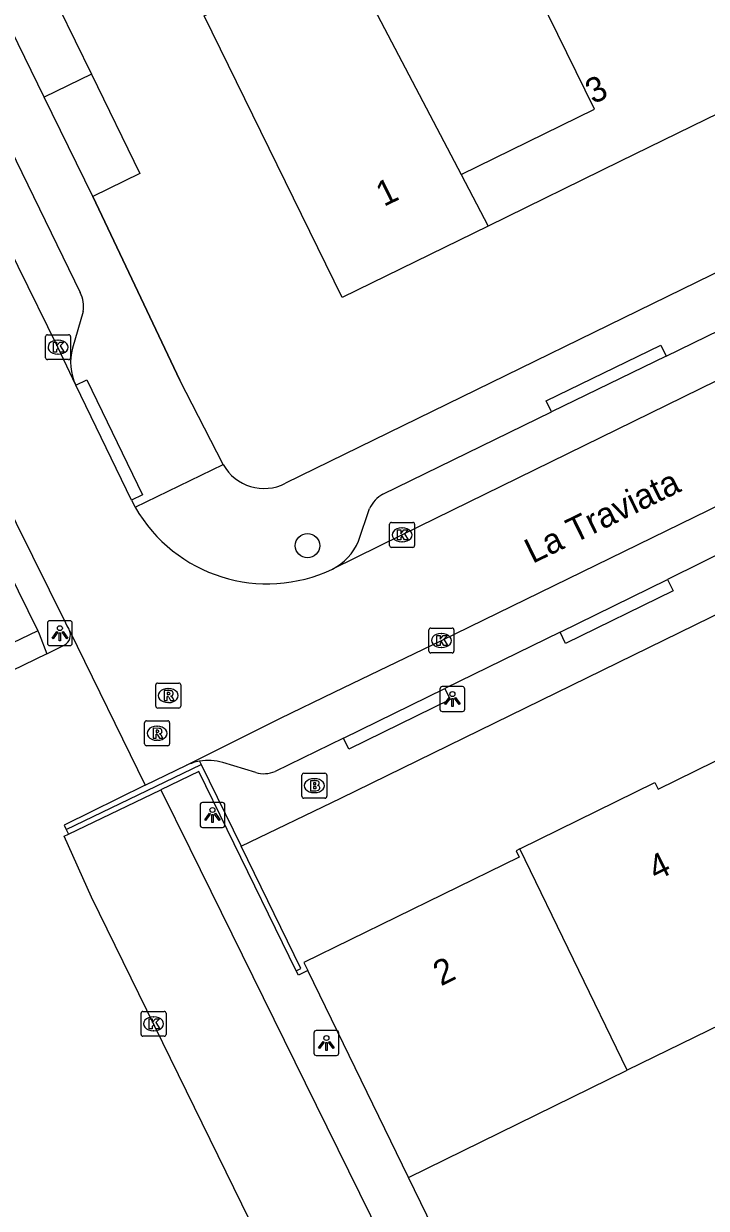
# Model space of a CAD drawing. Extents: x 160457 to 162082, y 388340 to 389736.
# Drawn here: x 161094.93 to 161122.29, y 388845.83 to 388893.3 of the extents above; entities that cross this region are included whole.
import ezdxf

# ---------------------------------------------------------------- set-up
doc = ezdxf.new("R2010")
doc.units = 0
for name, color, linetype in [('IMGEO_Boom', 7, 'Continuous'), ('IMGEO_Brandkraan', 7, 'Continuous'), ('IMGEO_Haag', 7, 'Continuous'), ('IMGEO_Kolk', 7, 'Continuous'), ('IMGEO_Lichtpunt', 7, 'Continuous'), ('IMGEO_Muur', 7, 'Continuous'), ('IMGEO_Openbare_ruimte_label', 7, 'Continuous'), ('IMGEO_Pand', 7, 'Continuous'), ('IMGEO_Pand_nummerreeks', 7, 'Continuous'), ('IMGEO_Parkeervlak_open', 7, 'Continuous'), ('IMGEO_Rijbaan_lokaal_open', 7, 'Continuous'), ('IMGEO_Rioolput', 7, 'Continuous'), ('IMGEO_Verkeerseiland_open', 7, 'Continuous'), ('IMGEO_Voetpad_open', 7, 'Continuous')]:
    doc.layers.add(name, color=color, linetype=linetype)

msp = doc.modelspace()

# ---------------------------------------------------------------- linework, layer by layer
at = {"layer": 'IMGEO_Boom'}
msp.add_circle((161106.306, 388872.381), 0.489, dxfattribs=at)
at = {"layer": 'IMGEO_Brandkraan'}
for p, q in [((161106.079, 388862.338), (161106.079, 388863.19)), ((161106.154, 388863.264), (161107.006, 388863.264)), ((161106.567, 388863.044), (161106.592, 388863.044)), ((161107.08, 388863.19), (161107.08, 388862.338)), ((161106.59, 388862.484), (161106.565, 388862.484)), ((161107.006, 388862.264), (161106.154, 388862.264))]:
    msp.add_line(p, q, dxfattribs=at)
for points in [[(161106.079, 388862.338), (161106.079, 388863.19)], [(161106.154, 388863.264), (161107.006, 388863.264)], [(161106.427, 388862.964), (161106.427, 388862.564), (161106.64, 388862.564)], [(161106.658, 388862.964), (161106.427, 388862.964)], [(161106.606, 388862.883), (161106.552, 388862.883), (161106.552, 388862.807)], [(161107.08, 388863.19), (161107.08, 388862.338)], [(161106.552, 388862.807), (161106.605, 388862.807)], [(161106.614, 388862.731), (161106.552, 388862.731), (161106.552, 388862.65)], [(161106.552, 388862.65), (161106.614, 388862.65)], [(161107.006, 388862.264), (161106.154, 388862.264)]]:
    msp.add_lwpolyline(points, dxfattribs=at)
for centre, radius, start, end in [((161106.156, 388863.188), 0.0765, 91.552, 178.448), ((161106.156, 388863.188), 0.0765, 91.552, 178.448), ((161106.607, 388862.845), 0.0379, 267.8285, 90.9355), ((161106.662, 388862.819), 0.145, 59.4692, 91.5367), ((161106.687, 388862.866), 0.0922, 285.5137, 58.1501), ((161107.004, 388863.188), 0.0765, 1.552, 88.448), ((161107.004, 388863.188), 0.0765, 1.552, 88.448), ((161106.615, 388862.69), 0.0404, 269.8759, 90.5077), ((161106.646, 388862.815), 0.251, 268.6676, 293.5347), ((161106.692, 388862.674), 0.105, 301.3115, 78.989), ((161106.156, 388862.34), 0.0765, 181.552, 268.448), ((161106.156, 388862.34), 0.0765, 181.552, 268.448), ((161107.004, 388862.34), 0.0765, 271.552, 358.448), ((161107.004, 388862.34), 0.0765, 271.552, 358.448)]:
    msp.add_arc(centre, radius, start, end, dxfattribs=at)
for centre, major_axis, ratio, start_param, end_param in [((161106.566, 388862.764), (-0.387, 0.002), 0.722429, 4.712389, 7.853982), ((161106.591, 388862.764), (-0.39, 0.002), 0.717154, 1.570796, 4.712389)]:
    msp.add_ellipse(centre, major_axis=major_axis, ratio=ratio, start_param=start_param, end_param=end_param, dxfattribs=at)
at = {"layer": 'IMGEO_Haag'}
for points in [[(161106.316, 388855.351), (161105.942, 388855.168), (161105.853, 388855.35)], [(161114.549, 388838.451), (161110.35, 388847.067)]]:
    msp.add_lwpolyline(points, dxfattribs=at)
at = {"layer": 'IMGEO_Kolk'}
for p, q in [((161095.808, 388879.91), (161095.808, 388880.762)), ((161095.883, 388880.836), (161096.735, 388880.836)), ((161096.296, 388880.616), (161096.321, 388880.616)), ((161096.809, 388880.762), (161096.809, 388879.91)), ((161096.319, 388880.056), (161096.294, 388880.056)), ((161096.735, 388879.836), (161095.883, 388879.836)), ((161109.597, 388872.388), (161109.597, 388873.24)), ((161109.672, 388873.314), (161110.524, 388873.314)), ((161110.085, 388873.094), (161110.11, 388873.094)), ((161110.598, 388873.24), (161110.598, 388872.388)), ((161110.108, 388872.534), (161110.083, 388872.534)), ((161110.524, 388872.314), (161109.672, 388872.314)), ((161111.247, 388869.081), (161112.099, 388869.081)), ((161111.172, 388868.155), (161111.172, 388869.007)), ((161111.66, 388868.861), (161111.685, 388868.861)), ((161112.173, 388869.007), (161112.173, 388868.155)), ((161111.683, 388868.301), (161111.658, 388868.301)), ((161112.099, 388868.081), (161111.247, 388868.081)), ((161099.639, 388852.794), (161099.639, 388853.646)), ((161099.714, 388853.72), (161100.566, 388853.72)), ((161100.127, 388853.5), (161100.152, 388853.5)), ((161100.64, 388853.646), (161100.64, 388852.794)), ((161100.15, 388852.94), (161100.125, 388852.94)), ((161100.566, 388852.72), (161099.714, 388852.72))]:
    msp.add_line(p, q, dxfattribs=at)
for points in [[(161095.808, 388879.91), (161095.808, 388880.762)], [(161095.883, 388880.836), (161096.735, 388880.836)], [(161096.129, 388880.536), (161096.252, 388880.536), (161096.252, 388880.385), (161096.382, 388880.536), (161096.546, 388880.536), (161096.4, 388880.385), (161096.553, 388880.136), (161096.401, 388880.136), (161096.316, 388880.3), (161096.252, 388880.233), (161096.252, 388880.136), (161096.129, 388880.136), (161096.129, 388880.536)], [(161096.809, 388880.762), (161096.809, 388879.91)], [(161096.735, 388879.836), (161095.883, 388879.836)], [(161109.597, 388872.388), (161109.597, 388873.24)], [(161109.672, 388873.314), (161110.524, 388873.314)], [(161109.918, 388873.014), (161110.041, 388873.014), (161110.041, 388872.863), (161110.171, 388873.014), (161110.335, 388873.014), (161110.189, 388872.863), (161110.342, 388872.614), (161110.19, 388872.614), (161110.105, 388872.778), (161110.041, 388872.711), (161110.041, 388872.614), (161109.918, 388872.614), (161109.918, 388873.014)], [(161110.598, 388873.24), (161110.598, 388872.388)], [(161110.524, 388872.314), (161109.672, 388872.314)], [(161111.247, 388869.081), (161112.099, 388869.081)], [(161111.172, 388868.155), (161111.172, 388869.007)], [(161111.493, 388868.781), (161111.616, 388868.781), (161111.616, 388868.63), (161111.746, 388868.781), (161111.91, 388868.781), (161111.764, 388868.63), (161111.917, 388868.381), (161111.765, 388868.381), (161111.68, 388868.545), (161111.616, 388868.478), (161111.616, 388868.381), (161111.493, 388868.381), (161111.493, 388868.781)], [(161112.173, 388869.007), (161112.173, 388868.155)], [(161112.099, 388868.081), (161111.247, 388868.081)], [(161099.639, 388852.794), (161099.639, 388853.646)], [(161099.714, 388853.72), (161100.566, 388853.72)], [(161099.96, 388853.42), (161100.083, 388853.42), (161100.083, 388853.269), (161100.213, 388853.42), (161100.377, 388853.42), (161100.231, 388853.269), (161100.384, 388853.02), (161100.232, 388853.02), (161100.147, 388853.184), (161100.083, 388853.117), (161100.083, 388853.02), (161099.96, 388853.02), (161099.96, 388853.42)], [(161100.64, 388853.646), (161100.64, 388852.794)], [(161100.566, 388852.72), (161099.714, 388852.72)]]:
    msp.add_lwpolyline(points, dxfattribs=at)
for centre, start, end in [((161095.885, 388880.76), 91.552, 178.448), ((161095.885, 388880.76), 91.552, 178.448), ((161096.733, 388880.76), 1.552, 88.448), ((161096.733, 388880.76), 1.552, 88.448), ((161095.885, 388879.912), 181.552, 268.448), ((161095.885, 388879.912), 181.552, 268.448), ((161096.733, 388879.912), 271.552, 358.448), ((161096.733, 388879.912), 271.552, 358.448), ((161109.674, 388873.238), 91.552, 178.448), ((161109.674, 388873.238), 91.552, 178.448), ((161110.522, 388873.238), 1.552, 88.448), ((161110.522, 388873.238), 1.552, 88.448), ((161109.674, 388872.39), 181.552, 268.448), ((161109.674, 388872.39), 181.552, 268.448), ((161110.522, 388872.39), 271.552, 358.448), ((161110.522, 388872.39), 271.552, 358.448), ((161111.249, 388869.005), 91.552, 178.448), ((161111.249, 388869.005), 91.552, 178.448), ((161112.097, 388869.005), 1.552, 88.448), ((161112.097, 388869.005), 1.552, 88.448), ((161111.249, 388868.157), 181.552, 268.448), ((161111.249, 388868.157), 181.552, 268.448), ((161112.097, 388868.157), 271.552, 358.448), ((161112.097, 388868.157), 271.552, 358.448), ((161099.716, 388853.644), 91.552, 178.448), ((161099.716, 388853.644), 91.552, 178.448), ((161100.564, 388853.644), 1.552, 88.448), ((161100.564, 388853.644), 1.552, 88.448), ((161099.716, 388852.796), 181.552, 268.448), ((161099.716, 388852.796), 181.552, 268.448), ((161100.564, 388852.796), 271.552, 358.448), ((161100.564, 388852.796), 271.552, 358.448)]:
    msp.add_arc(centre, 0.0765, start, end, dxfattribs=at)
for centre, major_axis, ratio, start_param, end_param in [((161096.295, 388880.336), (-0.387, 0.002), 0.722429, 4.712389, 7.853982), ((161096.32, 388880.336), (-0.39, 0.002), 0.717154, 1.570796, 4.712389), ((161110.084, 388872.814), (-0.387, 0.002), 0.722429, 4.712389, 7.853982), ((161110.109, 388872.814), (-0.39, 0.002), 0.717154, 1.570796, 4.712389), ((161111.659, 388868.581), (-0.387, 0.002), 0.722429, 4.712389, 7.853982), ((161111.684, 388868.581), (-0.39, 0.002), 0.717154, 1.570796, 4.712389), ((161100.126, 388853.22), (-0.387, 0.002), 0.722429, 4.712389, 7.853982), ((161100.151, 388853.22), (-0.39, 0.002), 0.717154, 1.570796, 4.712389)]:
    msp.add_ellipse(centre, major_axis=major_axis, ratio=ratio, start_param=start_param, end_param=end_param, dxfattribs=at)
at = {"layer": 'IMGEO_Lichtpunt'}
for p, q in [((161095.885, 388869.278), (161095.885, 388868.471)), ((161095.885, 388869.278), (161095.885, 388868.471)), ((161096.787, 388869.373), (161095.979, 388869.373)), ((161096.787, 388869.373), (161095.979, 388869.373)), ((161096.881, 388868.471), (161096.881, 388869.278)), ((161096.881, 388868.471), (161096.881, 388869.278)), ((161095.979, 388868.377), (161096.787, 388868.377)), ((161095.979, 388868.377), (161096.787, 388868.377)), ((161112.516, 388866.733), (161111.708, 388866.733)), ((161112.516, 388866.733), (161111.708, 388866.733)), ((161111.614, 388866.638), (161111.614, 388865.831)), ((161111.614, 388866.638), (161111.614, 388865.831)), ((161112.61, 388865.831), (161112.61, 388866.638)), ((161112.61, 388865.831), (161112.61, 388866.638)), ((161111.708, 388865.737), (161112.516, 388865.737)), ((161111.708, 388865.737), (161112.516, 388865.737)), ((161101.999, 388861.993), (161101.999, 388861.186)), ((161101.999, 388861.993), (161101.999, 388861.186)), ((161102.901, 388862.088), (161102.093, 388862.088)), ((161102.901, 388862.088), (161102.093, 388862.088)), ((161102.995, 388861.186), (161102.995, 388861.993)), ((161102.995, 388861.186), (161102.995, 388861.993)), ((161102.093, 388861.092), (161102.901, 388861.092)), ((161102.093, 388861.092), (161102.901, 388861.092)), ((161107.467, 388852.948), (161106.659, 388852.948)), ((161107.467, 388852.948), (161106.659, 388852.948)), ((161106.565, 388852.853), (161106.565, 388852.046)), ((161106.565, 388852.853), (161106.565, 388852.046)), ((161107.561, 388852.046), (161107.561, 388852.853)), ((161107.561, 388852.046), (161107.561, 388852.853)), ((161106.659, 388851.952), (161107.467, 388851.952)), ((161106.659, 388851.952), (161107.467, 388851.952))]:
    msp.add_line(p, q, dxfattribs=at)
for points in [[(161096.259, 388868.942), (161096.298, 388868.914), (161096.11, 388868.652), (161096.072, 388868.679), (161096.259, 388868.942)], [(161096.361, 388868.894), (161096.408, 388868.894), (161096.408, 388868.572), (161096.361, 388868.572), (161096.361, 388868.894)], [(161096.471, 388868.914), (161096.509, 388868.941), (161096.696, 388868.679), (161096.657, 388868.651), (161096.471, 388868.914)], [(161111.988, 388866.302), (161112.027, 388866.274), (161111.839, 388866.012), (161111.801, 388866.039), (161111.988, 388866.302)], [(161112.09, 388866.254), (161112.137, 388866.254), (161112.137, 388865.932), (161112.09, 388865.932), (161112.09, 388866.254)], [(161112.2, 388866.274), (161112.238, 388866.301), (161112.425, 388866.039), (161112.386, 388866.011), (161112.2, 388866.274)], [(161102.373, 388861.657), (161102.412, 388861.629), (161102.224, 388861.367), (161102.186, 388861.394), (161102.373, 388861.657)], [(161102.475, 388861.609), (161102.522, 388861.609), (161102.522, 388861.287), (161102.475, 388861.287), (161102.475, 388861.609)], [(161102.585, 388861.629), (161102.623, 388861.656), (161102.81, 388861.394), (161102.771, 388861.366), (161102.585, 388861.629)], [(161106.939, 388852.517), (161106.978, 388852.489), (161106.79, 388852.227), (161106.752, 388852.254), (161106.939, 388852.517)], [(161107.041, 388852.469), (161107.088, 388852.469), (161107.088, 388852.147), (161107.041, 388852.147), (161107.041, 388852.469)], [(161107.151, 388852.489), (161107.189, 388852.516), (161107.376, 388852.254), (161107.337, 388852.226), (161107.151, 388852.489)]]:
    msp.add_lwpolyline(points, dxfattribs=at)
for centre in [(161096.384, 388869.076), (161112.113, 388866.436), (161102.498, 388861.791), (161107.064, 388852.651)]:
    msp.add_circle(centre, 0.0994, dxfattribs=at)
for centre, start, end in [((161095.979, 388869.278), 90, 180), ((161095.979, 388869.278), 90, 180), ((161096.787, 388869.278), 0, 90), ((161096.787, 388869.278), 0, 90), ((161095.979, 388868.471), 180, 270), ((161095.979, 388868.471), 180, 270), ((161096.787, 388868.471), 270, 0), ((161096.787, 388868.471), 270, 360), ((161111.708, 388866.638), 90, 180), ((161111.708, 388866.638), 90, 180), ((161112.516, 388866.638), 0, 90), ((161112.516, 388866.638), 0, 90), ((161111.708, 388865.831), 180, 270), ((161111.708, 388865.831), 180, 270), ((161112.516, 388865.831), 270, 0), ((161112.516, 388865.831), 270, 360), ((161102.093, 388861.993), 90, 180), ((161102.093, 388861.993), 90, 180), ((161102.901, 388861.993), 0, 90), ((161102.901, 388861.993), 0, 90), ((161102.093, 388861.186), 180, 270), ((161102.093, 388861.186), 180, 270), ((161102.901, 388861.186), 270, 0), ((161102.901, 388861.186), 270, 360), ((161106.659, 388852.853), 90, 180), ((161106.659, 388852.853), 90, 180), ((161107.467, 388852.853), 0, 90), ((161107.467, 388852.853), 0, 90), ((161106.659, 388852.046), 180, 270), ((161106.659, 388852.046), 180, 270), ((161107.467, 388852.046), 270, 0), ((161107.467, 388852.046), 270, 360)]:
    msp.add_arc(centre, 0.0946, start, end, dxfattribs=at)
at = {"layer": 'IMGEO_Muur'}
for points in [[(161097.699, 388886.376), (161101.196, 388879.021)], [(161096.641, 388861.007), (161102.049, 388863.609)], [(161102.049, 388863.609), (161103.646, 388860.337)], [(161105.853, 388855.35), (161103.089, 388861.005), (161101.947, 388863.331), (161100.432, 388862.603)], [(161096.73, 388860.823), (161100.432, 388862.603)], [(161096.641, 388861.007), (161096.73, 388860.823)], [(161105.853, 388855.35), (161106.036, 388855.44), (161103.646, 388860.337)]]:
    msp.add_lwpolyline(points, dxfattribs=at)
at = {"layer": 'IMGEO_Pand'}
for points in [[(161112.458, 388887.262), (161117.8, 388889.877), (161113.384, 388898.892)], [(161095.036, 388896.627), (161097.647, 388891.282)], [(161113.543, 388885.191), (161107.695, 388882.329), (161102.17, 388893.621), (161107.708, 388896.331)], [(161107.708, 388896.331), (161112.458, 388887.262)], [(161095.757, 388890.351), (161093.149, 388895.689)], [(161097.647, 388891.282), (161095.757, 388890.351)], [(161097.647, 388891.282), (161099.592, 388887.301), (161097.699, 388886.376)], [(161124.681, 388890.642), (161122.734, 388889.689), (161122.261, 388889.457), (161118.828, 388887.777), (161113.543, 388885.191)], [(161097.699, 388886.376), (161095.757, 388890.351)], [(161112.458, 388887.262), (161113.543, 388885.191)], [(161114.813, 388860.23), (161120.227, 388862.894), (161120.359, 388862.627), (161123.38, 388864.104), (161123.258, 388864.353), (161123.428, 388864.436)], [(161114.813, 388860.23), (161114.665, 388860.157), (161114.789, 388859.903), (161111.728, 388858.406), (161106.155, 388855.681), (161106.316, 388855.351)], [(161119.122, 388851.358), (161114.813, 388860.23)], [(161110.35, 388847.067), (161106.316, 388855.351)], [(161127.742, 388855.575), (161119.122, 388851.358)], [(161110.35, 388847.067), (161119.122, 388851.358)]]:
    msp.add_lwpolyline(points, dxfattribs=at)
at = {"layer": 'IMGEO_Parkeervlak_open'}
for points in [[(161087.184, 388885.864), (161095.502, 388868.964)], [(161095.502, 388868.964), (161090.764, 388866.697)], [(161100.432, 388862.603), (161101.593, 388860.247), (161106.215, 388850.86), (161112.738, 388837.588)]]:
    msp.add_lwpolyline(points, dxfattribs=at)
at = {"layer": 'IMGEO_Rijbaan_lokaal_open'}
for points in [[(161097.019, 388878.812), (161096.308, 388880.335), (161091.519, 388890.034), (161088.6, 388896.027), (161086.939, 388899.524), (161086.153, 388901.081)], [(161086.153, 388890.371), (161088.014, 388886.618), (161096.61, 388869.291), (161096.668, 388869.169), (161096.743, 388869.041), (161096.773, 388868.98)], [(161134.988, 388884.987), (161132.62, 388883.845), (161110.099, 388872.813), (161107.311, 388871.445)], [(161101.463, 388863.583), (161105.225, 388865.467), (161107.374, 388866.505), (161111.672, 388868.581), (161133.643, 388879.309)], [(161099.25, 388874.207), (161097.019, 388878.812)], [(161099.25, 388874.207), (161099.4, 388873.927)], [(161096.773, 388868.98), (161099.804, 388862.782)], [(161095.86, 388868.051), (161096.586, 388868.41)], [(161095.86, 388868.051), (161091.205, 388865.787)], [(161099.804, 388862.782), (161101.463, 388863.583)], [(161101.981, 388863.745), (161102.049, 388863.609)], [(161099.804, 388862.782), (161096.558, 388861.179), (161096.641, 388861.007)], [(161108.744, 388835.625), (161097.653, 388858.301), (161096.551, 388860.737), (161096.73, 388860.823)]]:
    msp.add_lwpolyline(points, dxfattribs=at)
for centre, radius, start, end in [((161104.694, 388876.953), 6.098, 209.7482, 295.4143), ((161096.339, 388868.807), 0.467, 301.867, 21.8068), ((161102.34, 388861.689), 2.087, 99.8957, 114.8376)]:
    msp.add_arc(centre, radius, start, end, dxfattribs=at)
at = {"layer": 'IMGEO_Rioolput'}
for p, q in [((161100.227, 388865.948), (161100.227, 388866.8)), ((161100.302, 388866.874), (161101.154, 388866.874)), ((161101.228, 388866.8), (161101.228, 388865.948)), ((161100.715, 388866.654), (161100.74, 388866.654)), ((161101.154, 388865.874), (161100.302, 388865.874)), ((161100.738, 388866.094), (161100.713, 388866.094)), ((161099.779, 388864.437), (161099.779, 388865.289)), ((161099.854, 388865.363), (161100.706, 388865.363)), ((161100.78, 388865.289), (161100.78, 388864.437)), ((161100.267, 388865.143), (161100.292, 388865.143)), ((161100.706, 388864.363), (161099.854, 388864.363)), ((161100.29, 388864.583), (161100.265, 388864.583))]:
    msp.add_line(p, q, dxfattribs=at)
for points in [[(161100.227, 388865.948), (161100.227, 388866.8)], [(161100.302, 388866.874), (161101.154, 388866.874)], [(161101.228, 388866.8), (161101.228, 388865.948)], [(161100.816, 388866.572), (161100.564, 388866.574), (161100.564, 388866.174)], [(161100.564, 388866.174), (161100.688, 388866.174), (161100.688, 388866.336), (161100.699, 388866.336)], [(161100.742, 388866.493), (161100.688, 388866.493), (161100.688, 388866.412)], [(161100.688, 388866.412), (161100.74, 388866.412)], [(161100.746, 388866.307), (161100.817, 388866.174), (161100.957, 388866.174), (161100.892, 388866.3)], [(161101.154, 388865.874), (161100.302, 388865.874)], [(161099.779, 388864.437), (161099.779, 388865.289)], [(161099.854, 388865.363), (161100.706, 388865.363)], [(161100.78, 388865.289), (161100.78, 388864.437)], [(161100.368, 388865.061), (161100.116, 388865.063), (161100.116, 388864.663)], [(161100.116, 388864.663), (161100.24, 388864.663), (161100.24, 388864.825), (161100.251, 388864.825)], [(161100.294, 388864.982), (161100.24, 388864.982), (161100.24, 388864.901)], [(161100.24, 388864.901), (161100.292, 388864.901)], [(161100.298, 388864.796), (161100.369, 388864.663), (161100.509, 388864.663), (161100.444, 388864.789)], [(161100.706, 388864.363), (161099.854, 388864.363)]]:
    msp.add_lwpolyline(points, dxfattribs=at)
for centre, radius, start, end in [((161100.304, 388866.798), 0.0765, 91.552, 178.448), ((161100.304, 388866.798), 0.0765, 91.552, 178.448), ((161101.152, 388866.798), 0.0765, 1.552, 88.448), ((161101.152, 388866.798), 0.0765, 1.552, 88.448), ((161100.698, 388866.283), 0.0533, 26.0293, 88.6989), ((161100.724, 388866.601), 0.19, 274.7715, 282.9687), ((161100.748, 388866.397), 0.0964, 77.0061, 93.1865), ((161100.762, 388866.454), 0.0378, 276.6634, 79.6772), ((161100.815, 388866.462), 0.109, 350.3612, 89.416), ((161100.813, 388866.462), 0.112, 277.5842, 350.9817), ((161100.797, 388866.247), 0.108, 29.5134, 73.7905), ((161100.304, 388865.95), 0.0765, 181.552, 268.448), ((161100.304, 388865.95), 0.0765, 181.552, 268.448), ((161101.152, 388865.95), 0.0765, 271.552, 358.448), ((161101.152, 388865.95), 0.0765, 271.552, 358.448), ((161099.856, 388865.287), 0.0765, 91.552, 178.448), ((161099.856, 388865.287), 0.0765, 91.552, 178.448), ((161100.704, 388865.287), 0.0765, 1.552, 88.448), ((161100.704, 388865.287), 0.0765, 1.552, 88.448), ((161100.25, 388864.772), 0.0533, 26.0293, 88.6989), ((161100.276, 388865.09), 0.19, 274.7715, 282.9687), ((161100.3, 388864.886), 0.0964, 77.0061, 93.1865), ((161100.314, 388864.943), 0.0378, 276.6634, 79.6772), ((161100.367, 388864.951), 0.109, 350.3612, 89.416), ((161100.365, 388864.951), 0.112, 277.5842, 350.9817), ((161100.349, 388864.736), 0.108, 29.5134, 73.7905), ((161099.856, 388864.439), 0.0765, 181.552, 268.448), ((161099.856, 388864.439), 0.0765, 181.552, 268.448), ((161100.704, 388864.439), 0.0765, 271.552, 358.448), ((161100.704, 388864.439), 0.0765, 271.552, 358.448)]:
    msp.add_arc(centre, radius, start, end, dxfattribs=at)
for centre, major_axis, ratio, start_param, end_param in [((161100.714, 388866.374), (-0.387, 0.002), 0.722429, 4.712389, 7.853982), ((161100.739, 388866.374), (-0.39, 0.002), 0.717154, 1.570796, 4.712389), ((161100.266, 388864.863), (-0.387, 0.002), 0.722429, 4.712389, 7.853982), ((161100.291, 388864.863), (-0.39, 0.002), 0.717154, 1.570796, 4.712389)]:
    msp.add_ellipse(centre, major_axis=major_axis, ratio=ratio, start_param=start_param, end_param=end_param, dxfattribs=at)
at = {"layer": 'IMGEO_Verkeerseiland_open'}
msp.add_lwpolyline([(161095.502, 388868.964), (161095.555, 388868.852), (161095.86, 388868.051)], dxfattribs=at)
at = {"layer": 'IMGEO_Voetpad_open'}
for points in [[(161088.84, 388899.671), (161090.19, 388896.94), (161097.197, 388882.521)], [(161102.926, 388875.63), (161101.196, 388879.021), (161097.699, 388886.376)], [(161127.179, 388885.52), (161105.429, 388874.881)], [(161120.683, 388879.971), (161131.438, 388885.228)], [(161097.314, 388881.762), (161096.885, 388880.299)], [(161116.083, 388877.741), (161115.865, 388878.19), (161120.465, 388880.42), (161120.683, 388879.971)], [(161120.683, 388879.971), (161116.083, 388877.741)], [(161103.646, 388860.337), (161107.635, 388862.268), (161143.445, 388879.77)], [(161097.019, 388878.812), (161097.468, 388879.03), (161099.699, 388874.425), (161099.25, 388874.207)], [(161109.33, 388874.452), (161116.083, 388877.741)], [(161099.4, 388873.927), (161102.926, 388875.63)], [(161108.352, 388872.558), (161108.794, 388873.871)], [(161124.799, 388873.044), (161120.736, 388871.025)], [(161116.424, 388868.914), (161120.736, 388871.025)], [(161120.736, 388871.025), (161120.955, 388870.576), (161116.643, 388868.465), (161116.424, 388868.914)], [(161116.424, 388868.914), (161111.806, 388866.66)], [(161107.744, 388864.674), (161111.806, 388866.66)], [(161111.806, 388866.66), (161112.025, 388866.211), (161107.963, 388864.225), (161107.744, 388864.674)], [(161107.744, 388864.674), (161105.007, 388863.336)], [(161104.23, 388863.29), (161102.914, 388863.691)]]:
    msp.add_lwpolyline(points, dxfattribs=at)
for centre, radius, start, end in [((161096.134, 388881.969), 1.198, 350.0649, 27.4615), ((161099.047, 388879.744), 2.232, 165.6133, 204.6852), ((161104.57, 388876.566), 1.891, 209.6575, 297.0238), ((161109.956, 388873.337), 1.278, 119.2991, 155.3149), ((161106.232, 388873.497), 2.319, 297.7279, 336.101), ((161102.33, 388861.692), 2.082, 73.7181, 99.657), ((161104.554, 388864.406), 1.162, 253.8262, 292.95)]:
    msp.add_arc(centre, radius, start, end, dxfattribs=at)

# ---------------------------------------------------------------- texts
at = {"layer": 'IMGEO_Openbare_ruimte_label'}
msp.add_text('La Traviata', height=1, rotation=26.0524, dxfattribs=at).set_placement((161115.324, 388871.647))
at = {"layer": 'IMGEO_Pand_nummerreeks'}
for s, rotation, p in [('3', 26.0753, (161117.756, 388890.058)), ('1', 26.0753, (161109.366, 388885.952)), ('4', 26.0594, (161120.274, 388858.935)), ('2', 26.0594, (161111.655, 388854.72))]:
    msp.add_text(s, height=1, rotation=rotation, dxfattribs=at).set_placement(p)

doc.saveas('drawing.dxf')
